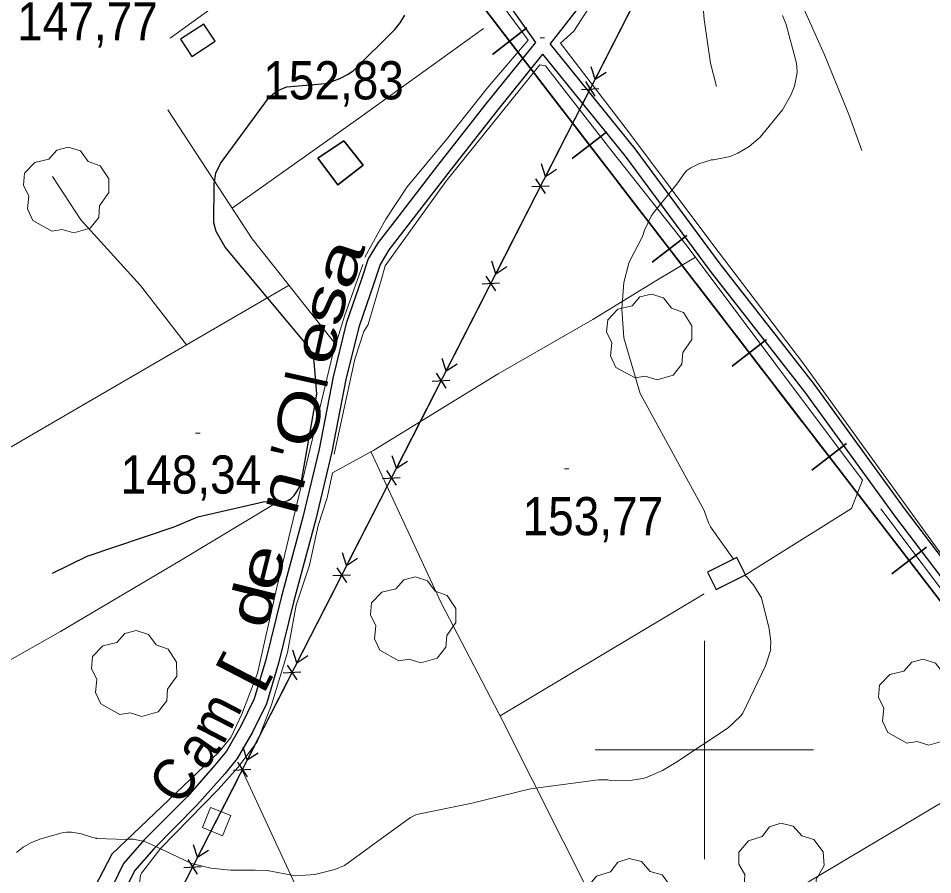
# Model space of a CAD drawing. Extents: x 480269 to 484877, y 4383588 to 4386804.
# Drawn here: x 481842.9 to 482052.3, y 4385971.4 to 4386167.5 of the extents above; entities that cross this region are included whole.
import ezdxf
from ezdxf.enums import TextEntityAlignment as Align

# ---------------------------------------------------------------- set-up
doc = ezdxf.new("R2010")
doc.units = 0
doc.header["$LTSCALE"] = 3.8
doc.linetypes.add('LONG_DASHED', pattern=[7.5, 6, -1.5])
doc.linetypes.add('MEDIUM_DASHED', pattern=[4.5, 3, -1.5])
for name, color, linetype, lineweight in [('1', 7, 'Continuous', 13), ('25', 7, 'LONG_DASHED', 25), ('29', 7, 'Continuous', 13), ('34', 7, 'Continuous', 35), ('38', 7, 'Continuous', 25), ('43', 7, 'Continuous', 25), ('47', 7, 'Continuous', 35), ('48', 7, 'MEDIUM_DASHED', 25), ('51', 7, 'Continuous', 13), ('7', 7, 'Continuous', 13), ('8', 7, 'Continuous', 25), ('9', 7, 'Continuous', 13)]:
    doc.layers.add(name, color=color, linetype=linetype, lineweight=lineweight)
doc.layers.add('5', color=7, linetype='Continuous')

msp = doc.modelspace()

# ---------------------------------------------------------------- linework, layer by layer
at = {"layer": '1'}
for p, q in [((482000, 4386025), (482000, 4385975)), ((481975, 4386000), (482025, 4386000))]:
    msp.add_line(p, q, dxfattribs=at)
at = {"layer": '25'}
msp.add_lwpolyline([(481864.28, 4385976.11), (481858.92, 4385965.79), (481857.9, 4385961.47), (481854.33, 4385954.86)], dxfattribs=at)
at = {"layer": '29'}
for points in [[(481850.57, 4386118.75), (481846.18, 4386121.18), (481844.96, 4386123.82), (481845.26, 4386126.78), (481844.06, 4386129.28), (481844.3, 4386132.02), (481846.63, 4386134.47), (481849.88, 4386135.24), (481851.68, 4386137.31), (481854.3, 4386137.96), (481857.11, 4386137.11), (481858.9, 4386134.71), (481861.65, 4386133.7), (481863.57, 4386130.71), (481863.59, 4386127.57), (481861.5, 4386124.55), (481861.31, 4386121.88), (481859.31, 4386119.4), (481855.61, 4386118.32), (481852.89, 4386119.14)], [(481984.13, 4386085.14), (481979.74, 4386087.57), (481978.52, 4386090.21), (481978.82, 4386093.17), (481977.62, 4386095.67), (481977.86, 4386098.41), (481980.19, 4386100.86), (481983.44, 4386101.63), (481985.24, 4386103.7), (481987.86, 4386104.35), (481990.67, 4386103.5), (481992.46, 4386101.1), (481995.21, 4386100.09), (481997.13, 4386097.1), (481997.15, 4386093.96), (481995.06, 4386090.94), (481994.87, 4386088.27), (481992.87, 4386085.79), (481989.17, 4386084.71), (481986.45, 4386085.53)], [(481930.05, 4386020.38), (481925.66, 4386022.81), (481924.44, 4386025.45), (481924.74, 4386028.41), (481923.54, 4386030.91), (481923.78, 4386033.65), (481926.11, 4386036.1), (481929.36, 4386036.87), (481931.16, 4386038.94), (481933.78, 4386039.59), (481936.59, 4386038.74), (481938.38, 4386036.34), (481941.13, 4386035.33), (481943.05, 4386032.34), (481943.07, 4386029.2), (481940.98, 4386026.18), (481940.79, 4386023.51), (481938.79, 4386021.03), (481935.09, 4386019.95), (481932.37, 4386020.77)], [(481866.14, 4386008.09), (481861.75, 4386010.52), (481860.53, 4386013.16), (481860.83, 4386016.12), (481859.63, 4386018.62), (481859.87, 4386021.36), (481862.2, 4386023.81), (481865.45, 4386024.58), (481867.25, 4386026.65), (481869.87, 4386027.3), (481872.68, 4386026.45), (481874.47, 4386024.05), (481877.22, 4386023.04), (481879.14, 4386020.05), (481879.16, 4386016.91), (481877.07, 4386013.89), (481876.88, 4386011.22), (481874.88, 4386008.74), (481871.18, 4386007.66), (481868.46, 4386008.48)], [(482046.4, 4386001.53), (482042.01, 4386003.96), (482040.79, 4386006.6), (482041.09, 4386009.56), (482039.89, 4386012.06), (482040.13, 4386014.8), (482042.46, 4386017.25), (482045.71, 4386018.02), (482047.51, 4386020.09), (482050.13, 4386020.74), (482052.94, 4386019.89), (482054.73, 4386017.49), (482057.48, 4386016.48), (482059.4, 4386013.49), (482059.42, 4386010.35), (482057.33, 4386007.33), (482057.14, 4386004.66), (482055.14, 4386002.18), (482051.44, 4386001.1), (482048.72, 4386001.92)], [(482015.09, 4385963.81), (482010.55, 4385965.93), (482009.14, 4385968.47), (482009.24, 4385971.45), (482007.87, 4385973.86), (482007.91, 4385976.61), (482010.07, 4385979.21), (482013.26, 4385980.21), (482014.91, 4385982.4), (482017.48, 4385983.23), (482020.34, 4385982.58), (482022.29, 4385980.31), (482025.1, 4385979.49), (482027.23, 4385976.64), (482027.47, 4385973.51), (482025.59, 4385970.36), (482025.59, 4385967.68), (482023.77, 4385965.07), (482020.15, 4385963.73), (482017.38, 4385964.36)], [(481980.35, 4385955.71), (481975.81, 4385957.83), (481974.4, 4385960.37), (481974.5, 4385963.35), (481973.13, 4385965.76), (481973.17, 4385968.51), (481975.33, 4385971.11), (481978.52, 4385972.11), (481980.17, 4385974.3), (481982.74, 4385975.13), (481985.6, 4385974.48), (481987.55, 4385972.21), (481990.36, 4385971.39), (481992.49, 4385968.54), (481992.73, 4385965.41), (481990.85, 4385962.26), (481990.85, 4385959.58), (481989.03, 4385956.97), (481985.41, 4385955.63), (481982.64, 4385956.26)]]:
    msp.add_lwpolyline(points, close=True, dxfattribs=at)
at = {"layer": '34'}
for p, q in [((481952.35, 4386166.17), (481958.45, 4386158.24)), ((481951.44, 4386159.15), (481959.36, 4386165.25)), ((481961.5, 4386154.28), (481967.6, 4386146.36)), ((481969.74, 4386135.38), (481977.66, 4386141.48)), ((481970.65, 4386142.39), (481976.75, 4386134.47)), ((481979.8, 4386130.51), (481985.9, 4386122.59)), ((481988.95, 4386118.62), (481995.05, 4386110.7)), ((481988.04, 4386111.61), (481995.96, 4386117.71)), ((481998.1, 4386106.74), (482004.2, 4386098.82)), ((482007.25, 4386094.85), (482013.35, 4386086.93)), ((482006.34, 4386087.84), (482014.26, 4386093.94)), ((482016.4, 4386082.97), (482022.5, 4386075.04)), ((482024.64, 4386064.07), (482032.57, 4386070.17)), ((482025.55, 4386071.08), (482031.65, 4386063.16)), ((482034.7, 4386059.2), (482040.81, 4386051.27)), ((482043.86, 4386047.31), (482049.96, 4386039.39)), ((482042.94, 4386040.3), (482050.87, 4386046.4))]:
    msp.add_line(p, q, dxfattribs=at)
msp.add_lwpolyline([(481732.67, 4386453.74), (481770, 4386403), (482108, 4385964), (482722, 4385145)], dxfattribs=at)
at = {"layer": '38'}
for points in [[(481739.02, 4386453.72), (481746.6, 4386443.81), (481763.9, 4386421.1), (481780.66, 4386400.62), (481800.54, 4386375.74), (481816.44, 4386355.57), (481830.64, 4386336.1), (481844.6, 4386317.88), (481859.91, 4386297.65), (481877.97, 4386274.55), (481894.23, 4386252.79), (481912.43, 4386228.94), (481933.35, 4386200.86), (481948.43, 4386180.22), (481961.29, 4386161.94)], [(481964.71, 4386161.53), (481976.12, 4386176.27), (481985.04, 4386189.49), (481990.95, 4386200.09), (481996.94, 4386208.9), (482001.36, 4386214.86), (482007.47, 4386220.39), (482017.96, 4386230.35)], [(481961.29, 4386161.94), (481949.96, 4386147.87), (481938.89, 4386133.74), (481928.51, 4386120.3), (481925.3, 4386116.17), (481923.03, 4386112.39), (481921.46, 4386107.75), (481917.99, 4386097.61), (481914.96, 4386085.4), (481911.74, 4386068.84), (481908.02, 4386053.28), (481903.08, 4386034.86), (481899.58, 4386020.63), (481896.9, 4386011.67), (481893.86, 4386005.47), (481890.53, 4385999.7), (481887.91, 4385996.48), (481881.59, 4385989.36), (481871.73, 4385979.39), (481866.97, 4385974.02), (481863.3, 4385966.42)], [(481964.71, 4386161.53), (481984.04, 4386137.62), (482003.54, 4386111.27), (482025.11, 4386083.66), (482045.74, 4386055.24), (482069.87, 4386023.53), (482092.3, 4385993.28), (482108.78, 4385971.62), (482137.33, 4385933.4), (482160.69, 4385901.12), (482191.72, 4385858.66), (482221.47, 4385819.56), (482242.16, 4385792.86), (482263.36, 4385764.29), (482272.97, 4385751.53), (482292.17, 4385726.65), (482297.56, 4385719.51), (482298.68, 4385719.01), (482300.35, 4385718.99), (482305.15, 4385718.26), (482309.51, 4385716.64)], [(481962.96, 4386159.27), (481952.3, 4386146.02), (481941.24, 4386131.92), (481930.87, 4386118.48), (481927.76, 4386114.48), (481925.75, 4386111.13), (481924.28, 4386106.79), (481920.85, 4386096.77), (481917.87, 4386084.75), (481914.65, 4386068.2), (481910.91, 4386052.55), (481905.97, 4386034.12), (481902.46, 4386019.85), (481899.69, 4386010.58), (481896.49, 4386004.07), (481892.99, 4385998.01), (481890.18, 4385994.55), (481883.76, 4385987.32), (481873.9, 4385977.35), (481869.47, 4385972.35), (481866.74, 4385966.67)], [(481962.96, 4386159.27), (481981.84, 4386135.92), (482001.32, 4386109.6), (482022.9, 4386081.99), (482043.52, 4386053.59), (482067.66, 4386021.86), (482090.09, 4385991.61), (482106.58, 4385969.95), (482135.1, 4385931.76), (482158.44, 4385899.49), (482189.51, 4385857), (482219.26, 4385817.88), (482239.97, 4385791.15), (482252.65, 4385774.08)]]:
    msp.add_lwpolyline(points, dxfattribs=at)
at = {"layer": '43'}
for p, q in [((481995.46, 4386193.59), (481699.21, 4385614.13)), ((481984.08, 4386171.33), (481974.98, 4386153.52)), ((481974.98, 4386153.52), (481974.05, 4386156.38)), ((481974.98, 4386153.52), (481977.49, 4386155.15)), ((481971.83, 4386151.2), (481975.82, 4386151.4)), ((481972.74, 4386152.98), (481974.91, 4386149.62)), ((481972.7, 4386149.07), (481963.6, 4386131.26)), ((481963.6, 4386131.26), (481962.67, 4386134.12)), ((481963.6, 4386131.26), (481966.11, 4386132.9)), ((481961.36, 4386130.72), (481963.53, 4386127.36)), ((481960.45, 4386128.94), (481964.44, 4386129.14)), ((481961.32, 4386126.81), (481952.22, 4386109)), ((481952.22, 4386109), (481951.29, 4386111.86)), ((481952.22, 4386109), (481954.73, 4386110.64)), ((481949.98, 4386108.46), (481952.15, 4386105.1)), ((481949.07, 4386106.68), (481953.06, 4386106.88)), ((481949.94, 4386104.55), (481940.83, 4386086.74)), ((481940.83, 4386086.74), (481939.91, 4386089.6)), ((481940.83, 4386086.74), (481943.35, 4386088.38)), ((481937.69, 4386084.42), (481941.68, 4386084.63)), ((481938.6, 4386086.2), (481940.77, 4386082.84)), ((481938.56, 4386082.29), (481929.45, 4386064.48)), ((481929.45, 4386064.48), (481928.53, 4386067.34)), ((481929.45, 4386064.48), (481931.97, 4386066.12)), ((481927.22, 4386063.94), (481929.39, 4386060.59)), ((481926.31, 4386062.16), (481930.3, 4386062.37)), ((481927.18, 4386060.03), (481918.07, 4386042.22)), ((481918.07, 4386042.22), (481917.15, 4386045.08)), ((481918.07, 4386042.22), (481920.59, 4386043.86)), ((481915.84, 4386041.68), (481918.01, 4386038.33)), ((481914.93, 4386039.9), (481918.92, 4386040.11)), ((481915.8, 4386037.77), (481906.69, 4386019.97)), ((481906.69, 4386019.97), (481905.77, 4386022.82)), ((481906.69, 4386019.97), (481909.21, 4386021.6)), ((481904.46, 4386019.42), (481906.63, 4386016.07)), ((481903.55, 4386017.64), (481907.54, 4386017.85)), ((481904.42, 4386015.51), (481895.31, 4385997.71)), ((481895.31, 4385997.71), (481894.39, 4386000.56)), ((481895.31, 4385997.71), (481897.83, 4385999.34)), ((481893.08, 4385997.16), (481895.25, 4385993.81)), ((481892.17, 4385995.38), (481896.16, 4385995.59)), ((481893.04, 4385993.25), (481883.93, 4385975.45)), ((481883.93, 4385975.45), (481883.01, 4385978.3)), ((481883.93, 4385975.45), (481886.45, 4385977.08)), ((481881.7, 4385974.9), (481883.87, 4385971.55)), ((481880.79, 4385973.12), (481884.78, 4385973.33))]:
    msp.add_line(p, q, dxfattribs=at)
at = {"layer": '43', "lineweight": 13}
msp.add_lwpolyline([(481885.02, 4385982.21), (481886.88, 4385986.85), (481891.52, 4385984.99), (481889.66, 4385980.35)], close=True, dxfattribs=at)
at = {"layer": '47'}
msp.add_lwpolyline([(481911.5, 4386135.45), (481916.04, 4386129.32), (481921.87, 4386133.86), (481917.42, 4386139.38)], close=True, dxfattribs=at)
at = {"layer": '48'}
for points in [[(481882.62, 4386158.7), (481887.97, 4386162.19), (481885.4, 4386166.14), (481880.05, 4386162.65)], [(482002.69, 4386036.71), (482009.4, 4386040.08), (482007.4, 4386044.05), (482000.69, 4386040.68)]]:
    msp.add_lwpolyline(points, close=True, dxfattribs=at)
at = {"layer": '51'}
for p, q in [((481877.67, 4386162.91), (481922.16, 4386195.19)), ((481953.23, 4386007.77), (481999.98, 4386035.71))]:
    msp.add_line(p, q, dxfattribs=at)
for points in [[(482023.44, 4386226.29), (482019.33, 4386227.52), (482016.76, 4386226.59), (482007.06, 4386217.8), (481999.62, 4386210.72), (481998.29, 4386208.84), (481988.8, 4386193.51), (481976.95, 4386175.19), (481970.07, 4386164.52), (481967.05, 4386161.75), (481982.65, 4386141.46), (482001.74, 4386116), (482022.8, 4386088.31), (482055.85, 4386042.59)], [(481912.31, 4386226.42), (481959.65, 4386162.43), (481950.26, 4386151.47), (481940.96, 4386139.7), (481931.94, 4386128.9), (481927.03, 4386121.52), (481922.22, 4386112.8)], [(482020.49, 4386174.85), (482027.5, 4386159.12), (482033.11, 4386145.47), (482036.07, 4386137.23)], [(482002.75, 4386151.86), (482001.43, 4386157.19), (481999.92, 4386167.19), (481999.46, 4386172.98)], [(481949.38, 4386165.14), (481920.82, 4386144.49), (481891.84, 4386124.03)], [(481915.21, 4386067.67), (481919.92, 4386089.45), (481922.04, 4386095.75), (481922.99, 4386097.39), (481926.06, 4386107.75), (481926.91, 4386110.8), (481940.77, 4386130.1), (481962.31, 4386156.8), (481963.64, 4386156.59), (481978.6, 4386137.38), (481996.05, 4386115.28), (482036.21, 4386061.78), (482033.72, 4386055.27), (482009.4, 4386040.08)], [(481915.59, 4386092.78), (481896.44, 4386117.01), (481877.08, 4386146.52)], [(481850.68, 4386131.27), (481857.16, 4386121.34), (481870.83, 4386106.31), (481881.39, 4386092.7)], [(481870.57, 4385969), (481870.83, 4385971.29), (481871.05, 4385971.78), (481875.48, 4385977.48), (481882.04, 4385984.13), (481888.62, 4385990.91), (481893.13, 4385995.94), (481897.6, 4386001.82), (481900.87, 4386010.33), (481904.54, 4386022.29), (481906.54, 4386033.11), (481909.53, 4386042.27), (481911.55, 4386051.38), (481913.6, 4386057.69), (481914.85, 4386063.45), (481924.26, 4386068.62), (481952.79, 4386086.08), (481974.48, 4386098.5), (481988.86, 4386107.37), (481997.96, 4386112.75)], [(481921.8, 4386111.14), (481917.56, 4386099.29), (481914.94, 4386090.68), (481906.74, 4386056.53), (481902.03, 4386036.84), (481897.69, 4386017.56), (481894.05, 4386008.17), (481891.53, 4386002.81), (481888.82, 4385999.46), (481864.28, 4385976.11)], [(481904.88, 4386106.35), (481854.19, 4386076.89), (481762.7, 4386023.66)], [(481982.99, 4385945.93), (481974.54, 4385965.49), (481953.84, 4386006.59), (481939.68, 4386033.65), (481923.64, 4386068.28)], [(481771.75, 4385982.45), (481799.23, 4385997.14), (481829.62, 4386014.21), (481852.52, 4386027.08), (481880.03, 4386043.38), (481902.08, 4386056.6)], [(481893.57, 4385996.52), (481906.72, 4385968.23), (481932.47, 4385916.3), (481987.35, 4385948.48), (482017.82, 4385966.24), (482079.65, 4386002.98), (482040.39, 4386055.19)]]:
    msp.add_lwpolyline(points, dxfattribs=at)
at = {"layer": '7'}
for p, q in [((481962.38, 4386163), (481963.38, 4386163)), ((481883.49, 4386072.47), (481884.49, 4386072.47)), ((481967.97, 4386064.34), (481968.97, 4386064.34))]:
    msp.add_line(p, q, dxfattribs=at)
at = {"layer": '8'}
msp.add_lwpolyline([(481850.69, 4386040.43), (481858.63, 4386044.32), (481878.53, 4386051.06), (481883.96, 4386053.36), (481898.95, 4386056.78), (481901.25, 4386056.93), (481903, 4386056.81), (481903.78, 4386056.86), (481904.41, 4386057.03), (481904.74, 4386057.19), (481905.33, 4386057.58), (481906.03, 4386058.26), (481906.68, 4386059.12), (481907.54, 4386060.66), (481911.27, 4386081.43), (481910.6, 4386088.93), (481910.33, 4386090.09), (481909.78, 4386091.44), (481909.31, 4386092.3), (481890.22, 4386115.06), (481888.15, 4386118.63), (481887.65, 4386120.66), (481887.74, 4386129.61), (481888.08, 4386131.98), (481889.15, 4386134.21), (481900.14, 4386149.21), (481901.21, 4386150.16), (481902.42, 4386150.92), (481903.75, 4386151.57), (481904.38, 4386151.81), (481913.2, 4386152.55), (481914.1, 4386152.75), (481916.48, 4386153.66), (481918.43, 4386154.68), (481919.67, 4386155.48), (481929.09, 4386164.88), (481930.32, 4386166.4), (481931.37, 4386168.16)], dxfattribs=at)
at = {"layer": '9'}
for points in [[(482017.93, 4386168.14), (482018.75, 4386166.05), (482021.12, 4386157.18), (482021.24, 4386155.27), (482021.19, 4386154.62), (482020.63, 4386151.96), (482019.83, 4386149.85), (482017.92, 4386146.49), (482012.75, 4386140.29), (482010.28, 4386138.11), (482007.66, 4386136.57), (482005.92, 4386135.86), (482002.06, 4386135.06), (482001.73, 4386135.04), (482001.58, 4386135.05), (482001.39, 4386135.02), (481998.74, 4386134.18), (481996.89, 4386133.26), (481996, 4386132.59), (481995.39, 4386131.97), (481993.9, 4386129.83), (481988.31, 4386122.9), (481987.83, 4386122.15), (481986.29, 4386119), (481985.84, 4386117.55), (481982.84, 4386111.81), (481982.7, 4386111.44), (481981.55, 4386107.02), (481981.07, 4386100.95), (481981.57, 4386094.36), (481985.28, 4386081.62), (481999.94, 4386054.82), (482000.95, 4386052.01), (482001.4, 4386051.07), (482006.67, 4386043.68)], [(482009.29, 4386040.02), (482009.46, 4386039.78), (482009.64, 4386039.66), (482011.02, 4386038.04), (482011.25, 4386037.77), (482013.09, 4386034.85), (482014.85, 4386027.7), (482015.2, 4386024.83), (482015.17, 4386023.16), (482015.2, 4386023.02), (482013.99, 4386019.23), (482008.8, 4386008.38), (482008.26, 4386007.72), (482005.44, 4386005.02), (481993.49, 4385997.11), (481990.44, 4385995.28), (481986.54, 4385993.64), (481985.82, 4385993.45), (481983.47, 4385993.06), (481978.42, 4385993), (481977.91, 4385993.13), (481975.72, 4385993.19), (481960.14, 4385991.11), (481946.41, 4385987.73), (481934.05, 4385985.21), (481932.71, 4385984.54), (481927.75, 4385980.98), (481917.55, 4385973.56), (481915.39, 4385972.63), (481910.76, 4385971.45), (481906.38, 4385971.17), (481899.86, 4385972.37), (481897.15, 4385972.45), (481897.04, 4385972.47), (481896.97, 4385972.47), (481896.84, 4385972.45), (481891.47, 4385972.47), (481886.99, 4385972.93), (481882.56, 4385973.97), (481873.39, 4385978.36), (481871.74, 4385979.07), (481869.28, 4385979.58), (481867.84, 4385979.56), (481867.65, 4385979.53), (481860.77, 4385979.76), (481860.74, 4385979.79), (481860.73, 4385979.8), (481860.72, 4385979.81), (481860.7, 4385979.81), (481860.69, 4385979.8), (481860.67, 4385979.78), (481860.54, 4385979.79), (481859.92, 4385979.92), (481857.47, 4385980.7), (481857.38, 4385980.76), (481857.36, 4385980.77), (481855.09, 4385981.17), (481853.88, 4385981.21), (481852.95, 4385981.05), (481848.01, 4385979.64), (481845.89, 4385978.78), (481844.01, 4385977.71), (481842.46, 4385976.52)]]:
    msp.add_lwpolyline(points, dxfattribs=at)

# ---------------------------------------------------------------- texts
at = {"layer": '5'}
for s, rotation, width, p in [('a', 71.577, 1.55, (481920.7, 4386109.99)), ('s', 77.478, 1.45, (481917.56, 4386101.08)), ('e', 77.478, 1.4, (481915.64, 4386092.43)), ('O', 77.478, 1.35, (481911.79, 4386075.08)), ('n', 75.212, 1.35, (481907.65, 4386058)), ('e', 75.964, 1.45, (481903.11, 4386040.74)), ('d', 75.964, 1.4, (481900.96, 4386032.12)), ('[', 62.62, 1.45, (481897.58, 4386015.93)), ('m', 62.62, 0.95, (481892.1, 4386005.34)), ('a', 54.706, 0.95, (481887.49, 4385997.65)), ('C', 54.706, 0.95, (481882.38, 4385990.41))]:
    msp.add_text(s, height=9.49, rotation=rotation, dxfattribs=dict(at, width=width)).set_placement(p, align=Align.CENTER)
for s, rotation, p in [('l', 77.478, (481913.71, 4386083.75)), ("'", 75.212, (481909.92, 4386066.6))]:
    msp.add_text(s, height=9.49, rotation=rotation, dxfattribs=at).set_placement(p, align=Align.CENTER)
at = {"layer": '7', "width": 0.9}
for s, p in [('147,77', (481842.61, 4386162.39)), ('152,83', (481898.96, 4386148.9)), ('148,34', (481866.3, 4386058.66)), ('153,77', (481958.36, 4386049.13))]:
    msp.add_text(s, height=8.75, dxfattribs=at).set_placement(p)

doc.saveas('drawing.dxf')
